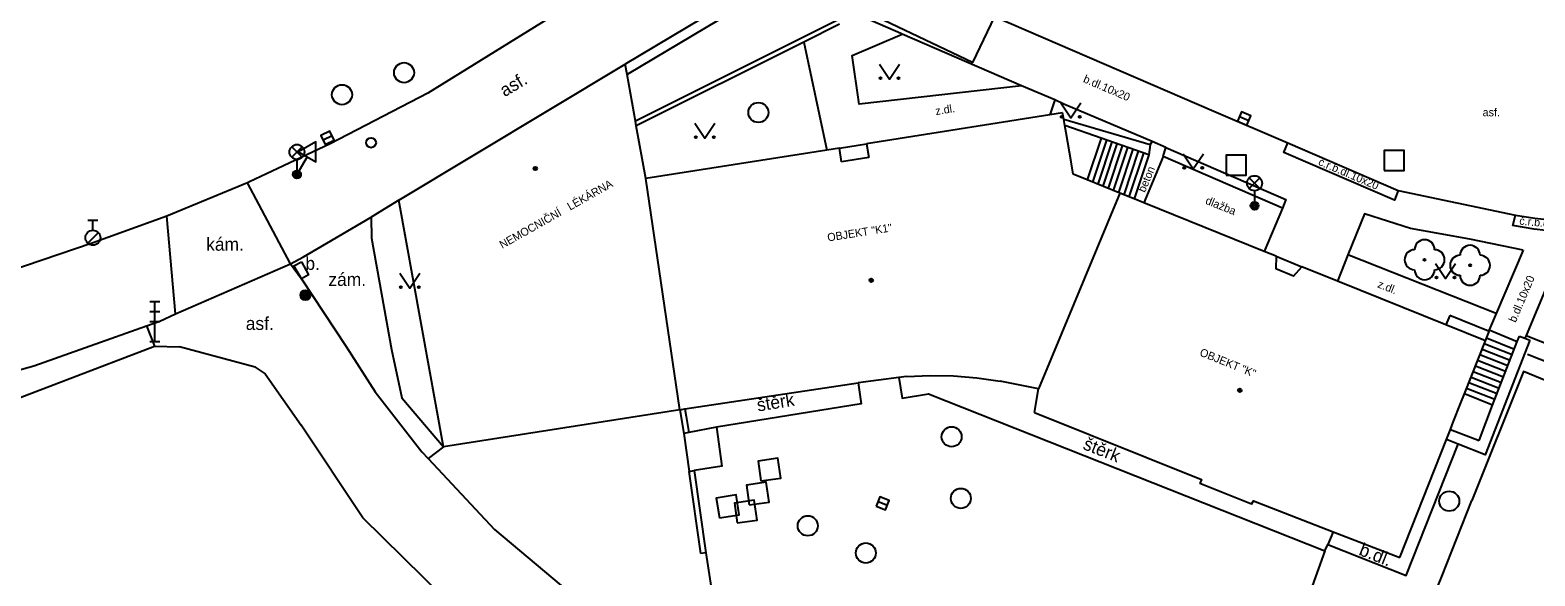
# Model space of a CAD drawing. Extents: x -600309 to -598967, y -1161267 to -1160292.
# Drawn here: x -599094.5 to -599019.3, y -1161191 to -1161163.7 of the extents above; entities that cross this region are included whole.
import ezdxf

# ---------------------------------------------------------------- set-up
doc = ezdxf.new("R2010")
doc.units = 0
for name, color, linetype in [('Level 10', 7, 'Continuous'), ('Level 11', 7, 'Continuous'), ('Level 22', 7, 'Continuous'), ('Level 24', 7, 'Continuous'), ('Level 25', 7, 'Continuous'), ('Level 26', 7, 'Continuous'), ('Level 27', 7, 'Continuous'), ('Level 28', 7, 'Continuous'), ('Level 33', 7, 'Continuous'), ('Level 34', 7, 'Continuous'), ('Level 36', 7, 'Continuous'), ('Level 39', 7, 'Continuous'), ('Level 40', 7, 'Continuous'), ('Level 41', 7, 'Continuous'), ('Level 5', 7, 'Continuous'), ('Level 51', 7, 'Continuous'), ('Level 54', 7, 'Continuous'), ('Level 6', 7, 'Continuous'), ('Level 7', 7, 'Continuous'), ('Level 8', 7, 'Continuous')]:
    doc.layers.add(name, color=color, linetype=linetype)

msp = doc.modelspace()

# ---------------------------------------------------------------- linework, layer by layer
at = {"layer": 'Level 10'}
for points in [[(-599063.7, -1161159.59), (-599065.7732, -1161161.2036), (-599068.5743, -1161163.1294), (-599074.6, -1161166.85), (-599079.48, -1161169.39), (-599081.8123, -1161170.4829), (-599083.5211, -1161171.2836), (-599083.62, -1161171.33)], [(-599046.28, -1161163.03), (-599035.31, -1161167.75), (-599031.61, -1161169.33), (-599026.11, -1161171.72), (-599020.24, -1161172.96), (-599019.27, -1161173.1), (-599017.33, -1161173.32), (-599010.3, -1161174.06), (-599009.65, -1161174.35), (-599009.5, -1161174.46)], [(-599083.62, -1161171.33), (-599087.64, -1161173.01)], [(-599087.64, -1161173.01), (-599091.38, -1161174.36), (-599099.73, -1161177.19), (-599100.91, -1161177.54), (-599110.7199, -1161180.4699)], [(-599018.05, -1161175.02), (-599019.71, -1161178.96)], [(-599019.71, -1161178.96), (-599012.2, -1161181.93), (-599012.13, -1161181.97)], [(-599051.06, -1161181.07), (-599050.9, -1161182.1), (-599049.58, -1161181.88), (-599029.77, -1161189.73), (-599031.12, -1161193.5), (-599031.19, -1161194.04), (-599031.15, -1161194.55), (-599031.06, -1161195.06), (-599030.86, -1161195.56), (-599030.55, -1161195.99), (-599030.17, -1161196.35), (-599029.73, -1161196.65), (-599026.67, -1161197.77), (-599023.92, -1161191.01)], [(-599013.9, -1161183.13), (-599014.06, -1161183.1), (-599014.22, -1161183.06), (-599014.38, -1161183.01), (-599019.84, -1161180.77), (-599022.42, -1161187.22)], [(-599053.1, -1161181.33), (-599052.95, -1161182.39), (-599060.18, -1161183.55)], [(-599060.18, -1161183.55), (-599061.56, -1161183.82)], [(-599023.92, -1161191.01), (-599022.42, -1161187.22)]]:
    msp.add_lwpolyline(points, dxfattribs=at)
at = {"layer": 'Level 11'}
for points in [[(-599057.65, -1161161.19), (-599057.82, -1161161.29), (-599058.92, -1161161.94), (-599060.12, -1161162.66), (-599064.73, -1161165.4)], [(-599056.83, -1161161.26), (-599064.64, -1161165.92)], [(-599050.89, -1161163.9), (-599050.96, -1161163.87), (-599053.15, -1161162.93)], [(-599054.02, -1161163.41), (-599055.8, -1161164.3), (-599064.18, -1161168.49)], [(-599055.8, -1161164.3), (-599054.66, -1161169.7)], [(-599044.93, -1161166.49), (-599053.05, -1161167.41), (-599053.39, -1161164.97), (-599050.89, -1161163.9)], [(-599044.93, -1161166.49), (-599050.89, -1161163.9)], [(-599043.26, -1161167.19), (-599044.93, -1161166.49)], [(-599043.26, -1161167.19), (-599043.52, -1161167.94)], [(-599038.4, -1161169.27), (-599042.81, -1161167.4), (-599043.26, -1161167.19)], [(-599038.49, -1161169.44), (-599042.82, -1161168.17)], [(-599040.95, -1161169.11), (-599041.64, -1161171.19)], [(-599040.68, -1161169.2), (-599041.38, -1161171.3)], [(-599040.42, -1161169.29), (-599041.12, -1161171.4)], [(-599040.16, -1161169.38), (-599040.86, -1161171.51)], [(-599039.89, -1161169.48), (-599040.6, -1161171.61)], [(-599039.63, -1161169.57), (-599040.34, -1161171.72)], [(-599039.36, -1161169.66), (-599040.08, -1161171.82)], [(-599039.1, -1161169.75), (-599039.82, -1161171.93)], [(-599038.49, -1161169.44), (-599038.4, -1161169.27)], [(-599037.71, -1161169.57), (-599038.4, -1161169.27)], [(-599031.88, -1161172.6), (-599037.85, -1161170.02), (-599037.71, -1161169.57)], [(-599037.71, -1161169.57), (-599031.71, -1161172.17), (-599031.88, -1161172.6)], [(-599026.11, -1161171.72), (-599026.29, -1161172.21), (-599031.81, -1161169.82), (-599031.61, -1161169.33)], [(-599038.83, -1161169.85), (-599039.56, -1161172.03)], [(-599038.57, -1161169.94), (-599039.3, -1161172.14)], [(-599037.85, -1161170.02), (-599038.82, -1161172.34)], [(-599081.4699, -1161175.38), (-599083.62, -1161171.33)], [(-599076.05, -1161172.21), (-599077.43, -1161173.06)], [(-599031.88, -1161172.6), (-599032.8, -1161174.77)], [(-599087.2199, -1161177.88), (-599087.64, -1161173.01)], [(-599080.62, -1161174.92), (-599077.43, -1161173.06)], [(-599077.43, -1161173.06), (-599077.4099, -1161174.11), (-599076.42, -1161179.6599)], [(-599019.86, -1161174.7), (-599022.52, -1161174.15), (-599025.49, -1161173.62), (-599027.79, -1161172.89), (-599028.61, -1161174.94)], [(-599017.55, -1161173.85), (-599019.3, -1161173.65), (-599020.37, -1161173.47), (-599020.24, -1161172.96)], [(-599081.4699, -1161175.38), (-599080.82, -1161175.04)], [(-599080.82, -1161175.04), (-599080.62, -1161174.92)], [(-599028.61, -1161174.94), (-599029.13, -1161176.25)], [(-599021.2, -1161177.87), (-599028.61, -1161174.94)], [(-599019.86, -1161174.7), (-599021.2, -1161177.87)], [(-599087.2199, -1161177.88), (-599081.4699, -1161175.38)], [(-599081.4699, -1161175.38), (-599080.92, -1161176.13)], [(-599080.92, -1161176.13), (-599078.69, -1161179.51), (-599077.24, -1161181.78), (-599074.9, -1161184.78), (-599074.58, -1161185.12), (-599071.27, -1161188.67)], [(-599088.6599, -1161178.49), (-599088, -1161178.25), (-599087.2199, -1161177.88)], [(-599021.2, -1161177.87), (-599021.55, -1161178.69)], [(-599102.33, -1161182.7199), (-599094.29, -1161180.49), (-599088.6599, -1161178.49)], [(-599088.6599, -1161178.49), (-599088.26, -1161179.5)], [(-599021.55, -1161178.69), (-599021.58, -1161178.75)], [(-599021.55, -1161178.69), (-599020.15, -1161179.27)], [(-599019.52, -1161179.2), (-599021.75, -1161184.94), (-599023.1, -1161184.4), (-599023.69, -1161184.17)], [(-599020.4, -1161179.93), (-599021.8, -1161179.38)], [(-599020.29, -1161179.66), (-599021.69, -1161179.1)], [(-599019.71, -1161178.96), (-599019.77, -1161179.1)], [(-599076.42, -1161179.66), (-599075.9, -1161182.08), (-599073.82, -1161184.53)], [(-599020.73, -1161180.77), (-599022.13, -1161180.22)], [(-599020.62, -1161180.49), (-599022.02, -1161179.94)], [(-599020.51, -1161180.21), (-599021.91, -1161179.66)], [(-599021.05, -1161181.61), (-599022.46, -1161181.06)], [(-599020.94, -1161181.33), (-599022.35, -1161180.78)], [(-599020.83, -1161181.05), (-599022.24, -1161180.5)], [(-599021.27, -1161182.17), (-599022.68, -1161181.62)], [(-599021.16, -1161181.89), (-599022.57, -1161181.34)], [(-599021.38, -1161182.45), (-599022.79, -1161181.89)], [(-599060.18, -1161183.55), (-599059.9, -1161185.5), (-599061.29, -1161185.72)], [(-599073.82, -1161184.53), (-599074.58, -1161185.12)], [(-599029.61, -1161189.41), (-599025.7, -1161190.96), (-599023.1, -1161184.4)], [(-599029.35, -1161188.78), (-599029.61, -1161189.41)], [(-599029.77, -1161189.73), (-599029.61, -1161189.41)]]:
    msp.add_lwpolyline(points, dxfattribs=at)
at = {"layer": 'Level 22'}
for centre in [(-599024.78, -1161175.18), (-599022.51, -1161175.46)]:
    msp.add_circle(centre, 0.05, dxfattribs=at)
for centre, start, end in [((-599024.78, -1161174.68), 0, 180), ((-599025.28, -1161175.18), 90, 270), ((-599024.28, -1161175.18), 270, 90), ((-599023.01, -1161175.46), 90, 270), ((-599022.51, -1161174.96), 0, 180), ((-599022.01, -1161175.46), 270, 90), ((-599024.78, -1161175.68), 180, 0), ((-599022.51, -1161175.96), 180, 0)]:
    msp.add_arc(centre, 0.5, start, end, dxfattribs=at)
at = {"layer": 'Level 24'}
for points in [[(-599080.92, -1161175.29), (-599080.57, -1161175.94), (-599080.92, -1161176.13), (-599081.29, -1161175.48), (-599080.92, -1161175.29)], [(-599023.52, -1161177.96), (-599023.72, -1161178.44)], [(-599021.55, -1161178.76), (-599021.58, -1161178.75), (-599023.52, -1161177.96)], [(-599021.74, -1161179.24), (-599021.55, -1161178.76)]]:
    msp.add_lwpolyline(points, dxfattribs=at)
at = {"layer": 'Level 25'}
for radius in [0.25, 0.2, 0.15, 0.1, 0.05]:
    msp.add_circle((-599080.7199, -1161176.95), radius, dxfattribs=at)
at = {"layer": 'Level 26'}
for points in [[(-599026.8, -1161170.72), (-599025.8, -1161170.72), (-599025.8, -1161169.72), (-599026.8, -1161169.72)], [(-599034.7, -1161170.95), (-599033.7, -1161170.95), (-599033.7, -1161169.95), (-599034.7, -1161169.95)], [(-599057.9525, -1161186.237), (-599056.963, -1161186.0925), (-599057.1075, -1161185.103), (-599058.097, -1161185.2475)], [(-599058.5337, -1161187.4361), (-599057.5439, -1161187.2937), (-599057.6863, -1161186.3039), (-599058.6761, -1161186.4463)], [(-599060.0252, -1161188.0823), (-599059.0377, -1161187.9252), (-599059.1948, -1161186.9377), (-599060.1823, -1161187.0948)], [(-599059.1373, -1161188.3334), (-599058.1466, -1161188.1973), (-599058.2827, -1161187.2066), (-599059.2734, -1161187.3427)]]:
    msp.add_lwpolyline(points, close=True, dxfattribs=at)
at = {"layer": 'Level 27'}
for p, q in [((-599034.0306, -1161168.0234), (-599033.5694, -1161168.2166)), ((-599079.8351, -1161169.1887), (-599079.3849, -1161168.9713)), ((-599052.0926, -1161187.2684), (-599051.6274, -1161187.4516))]:
    msp.add_line(p, q, dxfattribs=at)
for points in [[(-599034.1272, -1161168.254), (-599033.666, -1161168.4472), (-599033.4728, -1161167.986), (-599033.934, -1161167.7928)], [(-599079.7264, -1161169.4138), (-599079.2762, -1161169.1964), (-599079.4936, -1161168.7462), (-599079.9438, -1161168.9636)], [(-599052.1842, -1161187.501), (-599051.719, -1161187.6842), (-599051.5358, -1161187.219), (-599052.001, -1161187.0358)]]:
    msp.add_lwpolyline(points, close=True, dxfattribs=at)
for centre in [(-599075.79, -1161165.83), (-599078.89, -1161166.93), (-599058.08, -1161167.82), (-599048.42, -1161184.03), (-599047.96, -1161187.11), (-599023.55, -1161187.25), (-599055.61, -1161188.48), (-599052.71, -1161189.84)]:
    msp.add_circle(centre, 0.5, dxfattribs=at)
at = {"layer": 'Level 28'}
for p, q in [((-599091.59, -1161173.205), (-599091.09, -1161173.205)), ((-599091.34, -1161173.705), (-599091.34, -1161173.205)), ((-599091.598, -1161174.352), (-599091.068, -1161173.822))]:
    msp.add_line(p, q, dxfattribs=at)
for centre, radius in [((-599077.44, -1161169.33), 0.25), ((-599091.34, -1161174.08), 0.375)]:
    msp.add_circle(centre, radius, dxfattribs=at)
at = {"layer": 'Level 33'}
for p, q in [((-599081.405, -1161170.06), (-599080.875, -1161169.53)), ((-599081.405, -1161169.53), (-599080.875, -1161170.06)), ((-599081.14, -1161170.17), (-599081.14, -1161170.92)), ((-599033.545, -1161171.62), (-599033.015, -1161171.09)), ((-599033.545, -1161171.09), (-599033.015, -1161171.62)), ((-599033.28, -1161171.73), (-599033.28, -1161172.48)), ((-599088.49, -1161177.27), (-599087.99, -1161177.27)), ((-599088.24, -1161179.27), (-599088.24, -1161177.27)), ((-599088.49, -1161177.77), (-599087.99, -1161177.77)), ((-599088.49, -1161178.27), (-599087.99, -1161178.27)), ((-599088.49, -1161179.27), (-599087.99, -1161179.27))]:
    msp.add_line(p, q, dxfattribs=at)
for centre, radius in [((-599081.14, -1161169.795), 0.375), ((-599081.14, -1161170.92), 0.2), ((-599081.14, -1161170.92), 0.1445), ((-599081.14, -1161170.92), 0.0876), ((-599033.28, -1161171.355), 0.375), ((-599033.28, -1161172.48), 0.2), ((-599033.28, -1161172.48), 0.1445), ((-599033.28, -1161172.48), 0.0876)]:
    msp.add_circle(centre, radius, dxfattribs=at)
at = {"layer": 'Level 34'}
for p, q in [((-599080.631, -1161170.0384), (-599081.14, -1161170.92)), ((-599081.3565, -1161170.795), (-599080.9235, -1161171.045))]:
    msp.add_line(p, q, dxfattribs=at)
msp.add_lwpolyline([(-599081.064, -1161169.7884), (-599080.198, -1161170.2884), (-599080.198, -1161169.2884)], close=True, dxfattribs=at)
at = {"layer": 'Level 36'}
for points in [[(-599052.02, -1161165.4), (-599051.52, -1161166.15), (-599051.02, -1161165.4)], [(-599042.97, -1161167.34), (-599042.47, -1161168.09), (-599041.97, -1161167.34)], [(-599061.25, -1161168.35), (-599060.75, -1161169.1), (-599060.25, -1161168.35)], [(-599036.84, -1161169.89), (-599036.34, -1161170.64), (-599035.84, -1161169.89)], [(-599024.23, -1161175.37), (-599023.73, -1161176.12), (-599023.23, -1161175.37)], [(-599076, -1161175.85), (-599075.5, -1161176.6), (-599075, -1161175.85)]]:
    msp.add_lwpolyline(points, dxfattribs=at)
for centre in [(-599051.9702, -1161166.0998), (-599051.0708, -1161166.0998), (-599042.9202, -1161168.0398), (-599042.0208, -1161168.0398), (-599061.2002, -1161169.0498), (-599060.3008, -1161169.0498), (-599036.7902, -1161170.5898), (-599035.8908, -1161170.5898), (-599075.9502, -1161176.5498), (-599075.0508, -1161176.5498), (-599024.1802, -1161176.0698), (-599023.2808, -1161176.0698)]:
    msp.add_circle(centre, 0.05, dxfattribs=at)
at = {"layer": 'Level 39'}
for centre, radius in [((-599069.23, -1161170.62), 0.09), ((-599069.23, -1161170.62), 0.0398), ((-599052.44, -1161176.21), 0.09), ((-599052.44, -1161176.21), 0.0398), ((-599034.02, -1161181.71), 0.09), ((-599034.02, -1161181.71), 0.0398)]:
    msp.add_circle(centre, radius, dxfattribs=at)
at = {"layer": 'Level 5'}
for points in [[(-599046.28, -1161163.03), (-599047.38, -1161165.32), (-599053.82, -1161162.25), (-599053.05, -1161160.65)], [(-599076.05, -1161172.21), (-599064.73, -1161165.4)], [(-599064.64, -1161165.92), (-599064.73, -1161165.4)], [(-599063.71, -1161171.12), (-599064.18, -1161168.49), (-599064.22, -1161168.26)], [(-599042.88, -1161167.84), (-599043.52, -1161167.94), (-599052.67, -1161169.38)], [(-599042.7, -1161168.84), (-599042.77, -1161168.47), (-599042.82, -1161168.17), (-599042.88, -1161167.84)], [(-599054.03, -1161169.6), (-599054.66, -1161169.7), (-599063.71, -1161171.12)], [(-599054.03, -1161169.6), (-599052.67, -1161169.38)], [(-599053.92, -1161170.29), (-599054.03, -1161169.6)], [(-599052.67, -1161169.38), (-599052.56, -1161170.07)], [(-599042.34, -1161170.91), (-599042.45, -1161170.29)], [(-599062, -1161182.68), (-599063.71, -1161171.12)], [(-599032.2, -1161175.01), (-599032.8, -1161174.77), (-599038.82, -1161172.34), (-599039.3, -1161172.14), (-599040.02, -1161171.85), (-599041.64, -1161171.19), (-599042.34, -1161170.91)], [(-599040.02, -1161171.85), (-599044.08, -1161181.64)], [(-599073.82, -1161184.53), (-599076.05, -1161172.21)], [(-599032.2, -1161175.01), (-599032.22, -1161175.64)], [(-599032.2, -1161175.01), (-599030.92, -1161175.53)], [(-599031.33, -1161176), (-599030.92, -1161175.53)], [(-599021.74, -1161179.24), (-599023.72, -1161178.44), (-599029.13, -1161176.25), (-599030.92, -1161175.53)], [(-599022.97, -1161182.34), (-599022.79, -1161181.89), (-599021.74, -1161179.24)], [(-599050.67, -1161181.02), (-599051.06, -1161181.07), (-599053.1, -1161181.33)], [(-599050.67, -1161181.02), (-599049.5, -1161180.97), (-599048.33, -1161180.99), (-599047.16, -1161181.08), (-599046, -1161181.25)], [(-599061.75, -1161182.64), (-599053.1, -1161181.33)], [(-599044.08, -1161181.64), (-599046, -1161181.25)], [(-599044.28, -1161182.81), (-599044.08, -1161181.64)], [(-599062, -1161182.68), (-599073.82, -1161184.53)], [(-599062, -1161182.68), (-599061.75, -1161182.64)], [(-599044.28, -1161182.81), (-599035.94, -1161186.17), (-599036.02, -1161186.36)], [(-599026.02, -1161190.07), (-599023.69, -1161184.17), (-599023.49, -1161183.66), (-599023.35, -1161183.3)], [(-599033.43, -1161187.4), (-599036.02, -1161186.36)], [(-599033.43, -1161187.4), (-599033.34, -1161187.23), (-599029.35, -1161188.78), (-599026.02, -1161190.07)]]:
    msp.add_lwpolyline(points, dxfattribs=at)
at = {"layer": 'Level 51'}
for points in [[(-599077.85, -1161188.09), (-599080.93, -1161183.45)], [(-599071.77, -1161194.07), (-599077.85, -1161188.09)]]:
    msp.add_lwpolyline(points, dxfattribs=at)
at = {"layer": 'Level 54'}
msp.add_lwpolyline([(-599071.27, -1161188.67), (-599063.77, -1161194.9699)], dxfattribs=at)
at = {"layer": 'Level 6'}
for points in [[(-599064.22, -1161168.26), (-599064.64, -1161165.92)], [(-599042.45, -1161170.29), (-599042.7, -1161168.84)], [(-599052.56, -1161170.07), (-599053.92, -1161170.29)], [(-599031.33, -1161176), (-599032.22, -1161175.64)], [(-599023.35, -1161183.3), (-599022.97, -1161182.34)]]:
    msp.add_lwpolyline(points, dxfattribs=at)
at = {"layer": 'Level 7'}
for points in [[(-599054.12, -1161163.21), (-599064.22, -1161168.26)], [(-599038.49, -1161169.44), (-599038.57, -1161169.94), (-599040.95, -1161169.11), (-599042.77, -1161168.47)], [(-599101.63, -1161184.6), (-599088.26, -1161179.5)], [(-599088.26, -1161179.5), (-599087.01, -1161179.53)], [(-599022.06, -1161184.22), (-599021.38, -1161182.45), (-599020.15, -1161179.27), (-599020.04, -1161179)], [(-599020.04, -1161179), (-599019.77, -1161179.1), (-599019.52, -1161179.2)], [(-599019.63, -1161179.9), (-599014.65, -1161181.87)], [(-599083.23, -1161180.55), (-599082.73, -1161180.89), (-599080.93, -1161183.45)], [(-599062, -1161182.68), (-599061.81, -1161183.86)], [(-599061.75, -1161182.64), (-599061.69, -1161183.01), (-599061.56, -1161183.82)], [(-599061.56, -1161183.82), (-599061.81, -1161183.86)], [(-599023.49, -1161183.66), (-599022.06, -1161184.22)], [(-599060.95, -1161189.87), (-599061.54, -1161185.76), (-599061.29, -1161185.72)], [(-599061.29, -1161185.72), (-599060.7, -1161189.83)], [(-599060.7, -1161189.83), (-599060.95, -1161189.87)]]:
    msp.add_lwpolyline(points, dxfattribs=at)
at = {"layer": 'Level 8'}
for points in [[(-599083.23, -1161180.55), (-599087.01, -1161179.53)], [(-599061.81, -1161183.86), (-599061.54, -1161185.76)], [(-599060.7, -1161189.83), (-599060.28, -1161192.64)]]:
    msp.add_lwpolyline(points, dxfattribs=at)

# ---------------------------------------------------------------- texts
at = {"layer": 'Level 40'}
for s, height, rotation, p in [('asf.', 0.65, 30.98, (-599070.76, -1161167.06)), ('b.dl.10x20', 0.4, 336.731889, (-599041.88, -1161166.29)), ('z.dl.', 0.4, 8.948614, (-599049.2, -1161167.95)), ('beton', 0.4, 67.255889, (-599038.76, -1161171.85)), ('č.r.b.dl.10x20', 0.4, 336.774919, (-599030.13, -1161170.43)), ('dlažba', 0.4, 337.983122, (-599035.77, -1161172.37)), ('č.r.b.dl.10x20', 0.4, 354.18412, (-599020.06, -1161173.42)), ('z.dl.', 0.4, 338.429028, (-599027.17, -1161176.55)), ('b.dl.10x20', 0.4, 67.064353, (-599020.23, -1161178.35)), ('štěrk', 0.65, 9.115001, (-599058.1, -1161182.77)), ('štěrk', 0.65, 338.383334, (-599041.9, -1161184.63)), ('b.dl.', 0.65, 338.380449, (-599028.11, -1161189.92))]:
    msp.add_text(s, height=height, rotation=rotation, dxfattribs=at).set_placement(p)
for s, height, p in [('asf.', 0.4, (-599021.88, -1161168.01)), ('kám.', 0.65, (-599085.68, -1161174.73)), ('b.', 0.65, (-599080.7199, -1161175.69)), ('zám.', 0.65, (-599079.57, -1161176.49)), ('asf.', 0.65, (-599083.7, -1161178.69))]:
    msp.add_text(s, height=height, dxfattribs=at).set_placement(p)
at = {"layer": 'Level 41'}
for s, rotation, p in [('NEMOCNIČNÍ   LÉKÁRNA', 29.40805, (-599070.88, -1161174.64)), ('OBJEKT "K1"', 8.948614, (-599054.6, -1161174.27)), ('OBJEKT "K"', 337.983122, (-599036.06, -1161179.96))]:
    msp.add_text(s, height=0.4, rotation=rotation, dxfattribs=at).set_placement(p)

doc.saveas('drawing.dxf')
